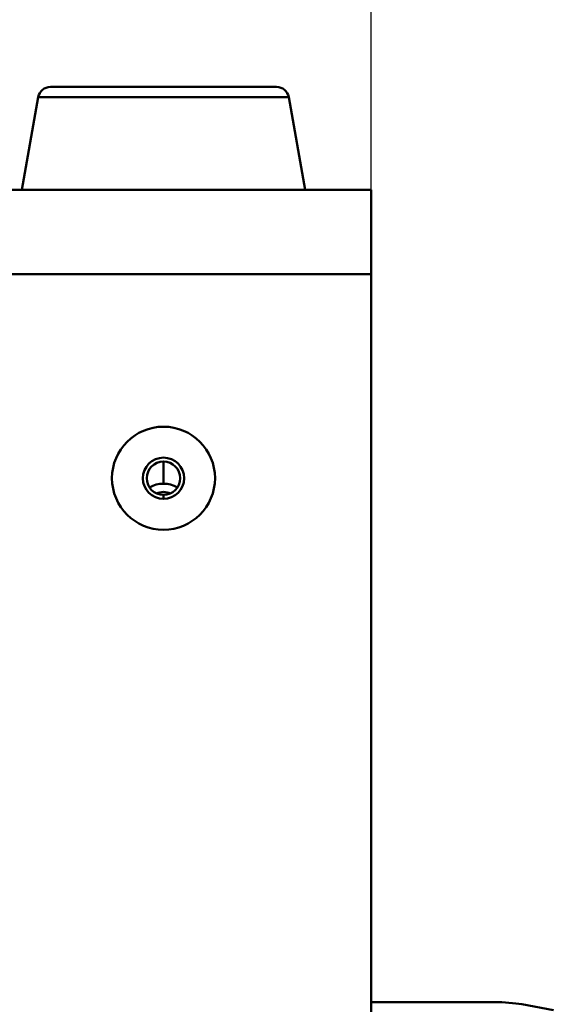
# Model space of a CAD drawing. Header units: inches. Extents: x 0.8 to 72.9, y -7.8 to 49.3.
# Tile 309 of 310: x 66 to 67.2, y 44.5 to 46.9. Entities that reach past the tile are written whole.
import ezdxf

# ---------------------------------------------------------------- set-up
doc = ezdxf.new("R2010")
doc.units = ezdxf.units.IN
doc.header["$MEASUREMENT"] = 0
for name, color, linetype, lineweight in [('Dimensions(ROSSANSI)', 7, 'Continuous', 25), ('Visible Edges(ROSSANSI)', 7, 'Continuous', 50), ('Visible Tangent Edges(ROSSANSI)', 7, 'Continuous', 50)]:
    doc.layers.add(name, color=color, linetype=linetype, lineweight=lineweight)
doc.styles.add('DEFAULT-ROSSANSI', font='arial.ttf')
doc.dimstyles.new('DEFAULT-ROSSANSI', dxfattribs={"dimtxt": 1, "dimasz": 0.098425, "dimexe": 0.125, "dimexo": 0.0625, "dimgap": 0.031496, "dimtad": 0, "dimtih": 1, "dimtoh": 1, "dimrnd": 1e-08, "dimzin": 0, "dimdsep": 46, "dimtxsty": 'DEFAULT-ROSSANSI', "dimcen": 0.09, "dimdle": 0.393701, "dimclrd": 7, "dimclre": 7, "dimclrt": 179, "dimadec": 0, "dimazin": 0, "dimtfac": 1, "dimtofl": 0, "dimtmove": 0, "dimatfit": 3, "dimfxl": 1, "dimtolj": 1, "dimtzin": 0, "dimlwd": 25, "dimlwe": 25, "dimarcsym": 0})

# ---------------------------------------------------------------- blocks, each defined once
blk = doc.blocks.new('*D5')
at = {"layer": 'Defpoints', "color": 0}
for p in [(66.8037, 48.5524), (35.2947, 46.2689), (66.8037, 46.2689)]:
    blk.add_point(p, dxfattribs=at)
at = {"layer": 'Dimensions(ROSSANSI)', "color": 7, "lineweight": 25}
for p, q in [((35.2947, 46.3314), (35.2947, 48.6774)), ((66.8037, 46.3314), (66.8037, 48.6774)), ((35.3931, 48.5524), (49.8548, 48.5524)), ((66.7053, 48.5524), (57.9246, 48.5524))]:
    blk.add_line(p, q, dxfattribs=at)
at = {"layer": 'Dimensions(ROSSANSI)', "color": 7}
for points in [[(35.3931, 48.5688), (35.3931, 48.536), (35.2947, 48.5524)], [(66.7053, 48.5688), (66.7053, 48.536), (66.8037, 48.5524)]]:
    blk.add_solid(points, dxfattribs=at)
at = {"layer": 'Dimensions(ROSSANSI)', "color": 179, "lineweight": 25, "insert": (49.8863, 49.1933), "char_height": 1, "attachment_point": 1, "style": 'DEFAULT-ROSSANSI'}
blk.add_mtext('\\A1;31.51 [800.3]', dxfattribs=at)

msp = doc.modelspace()

# ---------------------------------------------------------------- linework, layer by layer
at = {"layer": 'Visible Edges(ROSSANSI)'}
for p, q in [((66.0256, 46.7227), (66.5741, 46.7227)), ((65.9961, 46.6979), (65.9564, 46.4727)), ((66.6037, 46.6979), (66.6434, 46.4727)), ((35.2947, 46.4727), (66.8037, 46.4727)), ((66.8037, 46.2689), (66.8037, 46.4727)), ((66.8037, 46.2689), (66.8037, 42.8806)), ((66.8037, 44.503), (67.1019, 44.503)), ((67.1691, 44.4977), (67.2459, 44.4831))]:
    msp.add_line(p, q, dxfattribs=at)
for radius in [0.125, 0.125, 0.05, 0.0406]:
    msp.add_circle((66.2999, 45.7736), radius, dxfattribs=at)
for centre, start, end in [((66.0256, 46.6927), 90, 170), ((66.5741, 46.6927), 10, 90)]:
    msp.add_arc(centre, 0.03, start, end, dxfattribs=at)
for centre, major_axis, ratio, start_param, end_param in [((66.2999, 45.7021), (0.062, 0), 0.939693, 0.996612, 2.144981), ((66.2999, 45.7021), (0.0406, 0), 0.939693, 1.141198, 2.000394), ((67.1019, 44.4849), (0.095, 0), 0.189952, 0.785398, 1.570796)]:
    msp.add_ellipse(centre, major_axis=major_axis, ratio=ratio, start_param=start_param, end_param=end_param, dxfattribs=at)
at = {"layer": 'Visible Tangent Edges(ROSSANSI)'}
for p, q in [((66.6037, 46.6979), (65.9961, 46.6979)), ((35.2947, 46.2689), (66.8037, 46.2689))]:
    msp.add_line(p, q, dxfattribs=at)
for points in [[(66.2999, 45.7603), (66.2999, 45.7823), (66.2999, 45.802), (66.2999, 45.8142)], [(66.2999, 45.7236), (66.2999, 45.7264), (66.2999, 45.7296), (66.2999, 45.733)]]:
    msp.add_open_spline(points, degree=3, dxfattribs=at)

# ---------------------------------------------------------------- dimensions: what is measured, and where the dimension line sits
at = {"layer": 'Dimensions(ROSSANSI)', "color": 7, "lineweight": 25}
dim = msp.add_linear_dim(base=(66.8037, 48.5524), p1=(35.2947, 46.2689), p2=(66.8037, 46.2689), dimstyle='DEFAULT-ROSSANSI', override={"dimtih": 0, "dimtoh": 0, "dimdec": 2, "dimtp": 0, "dimtm": 0, "dimtdec": 2, "dimatfit": 1}, dxfattribs=at)
dim.commit()
dim.dimension.update_dxf_attribs({"geometry": '*D5', "text_midpoint": (53.8897, 48.5524), "dimtype": 160})

doc.saveas('drawing.dxf')
